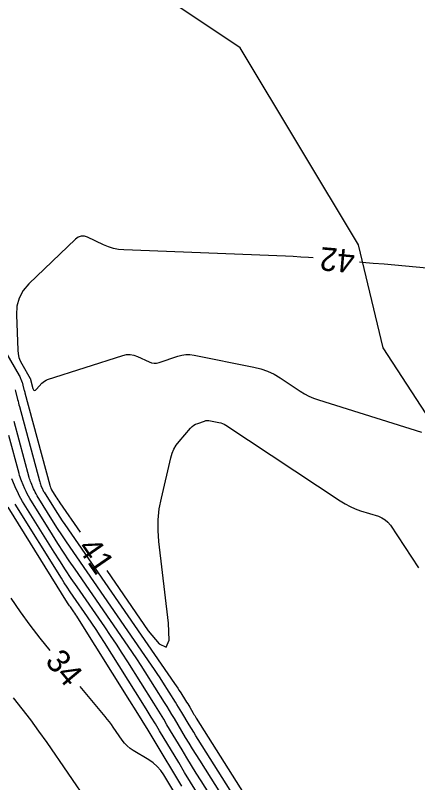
# Model space of a CAD drawing. Extents: x 2384780 to 2405861, y 547869 to 573706.
# Drawn here: x 2390159.8 to 2390194.3, y 552546.2 to 552612 of the extents above; entities that cross this region are included whole.
import ezdxf

# ---------------------------------------------------------------- set-up
doc = ezdxf.new("R2010")
doc.units = 0
for name, color, linetype in [('Old_Level_60', 7, 'Continuous'), ('Old_Level_61', 7, 'Continuous'), ('Prop Buffer Zone 1', 7, 'Continuous')]:
    doc.layers.add(name, color=color, linetype=linetype)

msp = doc.modelspace()

# ---------------------------------------------------------------- linework, layer by layer
at = {"layer": 'Old_Level_60'}
for points in [[(2390185.347, 552591.19075), (2390184.93425, 552591.22525), (2390184.28175, 552591.27175), (2390183.62875, 552591.30975), (2390182.97525, 552591.3395), (2390169.12375, 552591.88375), (2390168.6695, 552591.9245), (2390168.22625, 552592.01), (2390167.794, 552592.14075), (2390167.373, 552592.31625), (2390166.016, 552592.96375), (2390165.73275, 552593.05725), (2390165.46375, 552593.06), (2390165.20975, 552592.9725), (2390164.97, 552592.7945), (2390160.9855, 552588.962), (2390160.49475, 552588.38875), (2390160.15225, 552587.75525), (2390159.9585, 552587.062), (2390159.913, 552586.3085), (2390160.02425, 552583.2775), (2390160.054, 552582.9705), (2390160.12, 552582.674), (2390160.2225, 552582.388), (2390160.3615, 552582.1125), (2390161.09225, 552580.85675), (2390161.0935, 552580.8545), (2390161.09475, 552580.852), (2390161.09575, 552580.8495), (2390161.09675, 552580.847)], [(2390196.93, 552590.1435), (2390192.3505, 552590.56), (2390191.4195, 552590.6445), (2390190.48875, 552590.72875), (2390189.55775, 552590.81275), (2390189.331, 552590.83325)], [(2390156.6105, 552587.202), (2390160.15525, 552581.11), (2390160.197, 552581.034), (2390160.2355, 552580.9565), (2390160.27025, 552580.87725), (2390160.30175, 552580.7965), (2390160.3985, 552580.5295), (2390160.41825, 552580.47225), (2390160.43675, 552580.41425), (2390160.45375, 552580.356), (2390160.469, 552580.297), (2390160.5585, 552579.93525), (2390160.57775, 552579.85775), (2390160.5975, 552579.78025), (2390160.61775, 552579.703), (2390160.63825, 552579.62575), (2390162.76475, 552571.72775), (2390162.77625, 552571.68725), (2390162.78925, 552571.64725), (2390162.80375, 552571.60775), (2390162.8195, 552571.56875), (2390162.87325, 552571.44175), (2390162.88525, 552571.41475), (2390162.89825, 552571.38825), (2390162.91225, 552571.3625), (2390162.9275, 552571.337), (2390163.302, 552570.736), (2390163.383, 552570.60775), (2390163.4655, 552570.48025), (2390163.5495, 552570.354), (2390163.635, 552570.22875), (2390165.38375, 552567.69875)], [(2390161.09675, 552580.847), (2390161.10125, 552580.835), (2390161.1025, 552580.83125), (2390161.1035, 552580.8275), (2390161.10475, 552580.82375), (2390161.10575, 552580.82), (2390161.10925, 552580.8055), (2390161.11, 552580.80225), (2390161.11075, 552580.799), (2390161.11175, 552580.796), (2390161.1125, 552580.79275), (2390161.32025, 552580.02175), (2390161.3735, 552579.893), (2390161.44425, 552579.8375), (2390161.5325, 552579.855), (2390161.63825, 552579.9455), (2390162.1025, 552580.46075), (2390162.20725, 552580.56325), (2390162.3225, 552580.64925), (2390162.44825, 552580.719), (2390162.5845, 552580.7725), (2390169.039, 552582.844), (2390169.35725, 552582.91575), (2390169.6715, 552582.92575), (2390169.9815, 552582.87375), (2390170.2875, 552582.75975), (2390171.27975, 552582.2865), (2390171.49375, 552582.20725), (2390171.71025, 552582.172), (2390171.9295, 552582.18125), (2390172.15125, 552582.23475), (2390173.74825, 552582.77625), (2390174.092, 552582.869), (2390174.43875, 552582.915), (2390174.7885, 552582.91425), (2390175.1415, 552582.86675), (2390180.26, 552581.8455), (2390180.86125, 552581.6955), (2390181.4395, 552581.48975), (2390181.99475, 552581.2285), (2390182.52725, 552580.91175), (2390184.229, 552579.786), (2390184.60025, 552579.5585), (2390184.9845, 552579.3585), (2390185.382, 552579.186), (2390185.7925, 552579.041), (2390194.6295, 552576.2575)], [(2390186.80025, 552532.0425), (2390175.50075, 552549.93025), (2390175.3015, 552550.24775), (2390175.104, 552550.56625), (2390174.90825, 552550.886), (2390174.714, 552551.2065), (2390174.083, 552552.256), (2390173.947, 552552.4805), (2390173.81025, 552552.70425), (2390173.672, 552552.92725), (2390173.53275, 552553.14975), (2390172.45525, 552554.86), (2390172.2225, 552555.22525), (2390171.98575, 552555.588), (2390171.74525, 552555.94825), (2390171.50075, 552556.30575), (2390164.51025, 552566.4185), (2390164.14775, 552566.9495), (2390163.79175, 552567.48475), (2390163.442, 552568.02425), (2390163.099, 552568.568), (2390161.69075, 552570.828), (2390161.6045, 552570.973), (2390161.524, 552571.121), (2390161.4495, 552571.27175), (2390161.38075, 552571.426), (2390161.16575, 552571.934), (2390161.12175, 552572.04375), (2390161.08125, 552572.1545), (2390161.045, 552572.26675), (2390161.01225, 552572.38025), (2390159.71725, 552577.1905)], [(2390167.65825, 552564.4085), (2390171.2155, 552559.2625), (2390172.139, 552558.12375), (2390172.73525, 552557.853), (2390173.00375, 552558.45), (2390172.94525, 552559.915), (2390172.1255, 552566.9135), (2390172.0565, 552567.84275), (2390172.068, 552568.76775), (2390172.16, 552569.688), (2390172.33225, 552570.604), (2390173.14125, 552574.0815), (2390173.25425, 552574.4635), (2390173.41075, 552574.82325), (2390173.61025, 552575.16125), (2390173.85325, 552575.477), (2390174.83975, 552576.61275), (2390174.971, 552576.7455), (2390175.116, 552576.8575), (2390175.27475, 552576.94925), (2390175.44725, 552577.02025), (2390176.03325, 552577.219), (2390176.1595, 552577.253), (2390176.28675, 552577.27), (2390176.415, 552577.26975), (2390176.5445, 552577.25225), (2390177.27175, 552577.10725), (2390177.4245, 552577.069), (2390177.57175, 552577.01675), (2390177.713, 552576.95025), (2390177.8485, 552576.86975), (2390187.6675, 552570.375), (2390188.082, 552570.121), (2390188.51125, 552569.89775), (2390188.955, 552569.705), (2390189.41325, 552569.543), (2390190.9345, 552569.064), (2390191.24325, 552568.9385), (2390191.5175, 552568.76725), (2390191.7575, 552568.55075), (2390191.96325, 552568.28825), (2390194.36975, 552564.6465)], [(2390184.28675, 552534.452), (2390175.6225, 552548.16825), (2390175.31675, 552548.655), (2390175.01375, 552549.1435), (2390174.7135, 552549.6335), (2390174.416, 552550.12525), (2390173.44825, 552551.73425), (2390173.24, 552552.0785), (2390173.03, 552552.42175), (2390172.81825, 552552.76375), (2390172.6045, 552553.10475), (2390170.9525, 552555.72725), (2390170.5955, 552556.2875), (2390170.2325, 552556.8435), (2390169.86375, 552557.39575), (2390169.489, 552557.94425), (2390164.94275, 552564.52075), (2390164.44425, 552565.251), (2390163.95475, 552565.987), (2390163.474, 552566.72875), (2390163.002, 552567.47625), (2390161.066, 552570.58425), (2390160.94725, 552570.7835), (2390160.8365, 552570.987), (2390160.73375, 552571.1945), (2390160.63925, 552571.4065), (2390160.344, 552572.10525), (2390160.28325, 552572.25575), (2390160.22775, 552572.40825), (2390160.17775, 552572.5625), (2390160.13275, 552572.71875), (2390159.252, 552575.99025)], [(2390181.77875, 552536.8525), (2390175.744, 552546.40625), (2390175.332, 552547.0625), (2390174.92375, 552547.72075), (2390174.519, 552548.38125), (2390174.11775, 552549.044), (2390172.8135, 552551.2125), (2390172.53275, 552551.6765), (2390172.24975, 552552.139), (2390171.96425, 552552.60025), (2390171.6765, 552553.05975), (2390169.4495, 552556.5945), (2390168.9685, 552557.3495), (2390168.47925, 552558.099), (2390167.98225, 552558.8435), (2390167.477, 552559.5825), (2390165.11, 552563.00675), (2390164.607, 552563.7435), (2390164.11325, 552564.486), (2390163.62825, 552565.2345), (2390163.152, 552565.98875), (2390160.441, 552570.3405), (2390160.28975, 552570.594), (2390160.149, 552570.853), (2390160.01825, 552571.11725), (2390159.898, 552571.38675), (2390159.522, 552572.27625)], [(2390175.34725, 552545.46975), (2390174.8335, 552546.298), (2390174.32425, 552547.129), (2390173.81975, 552547.96275), (2390172.17875, 552550.691), (2390171.82575, 552551.27475), (2390171.4695, 552551.8565), (2390171.1105, 552552.4365), (2390170.74825, 552553.01475), (2390167.447, 552558.25525), (2390167.09375, 552558.8095), (2390166.7345, 552559.36), (2390166.36925, 552559.90675), (2390165.99825, 552560.4495), (2390164.777, 552562.21625), (2390164.5175, 552562.59625), (2390164.26275, 552562.9795), (2390164.0125, 552563.3655), (2390163.767, 552563.75475), (2390159.816, 552570.09675)], [(2390162.8025, 552557.56125), (2390161.946, 552558.616), (2390161.08675, 552559.7335), (2390160.257, 552560.873), (2390159.457, 552562.035)], [(2390174.437, 552543.7825), (2390172.55625, 552546.9095), (2390172.29125, 552547.29575), (2390171.9855, 552547.641), (2390171.63925, 552547.94525), (2390171.252, 552548.2085), (2390169.92025, 552549.002), (2390169.647, 552549.185), (2390169.398, 552549.39375), (2390169.17325, 552549.6285), (2390168.97275, 552549.889), (2390168.21375, 552550.98975), (2390168.0485, 552551.22375), (2390167.878, 552551.45375), (2390167.7025, 552551.67975), (2390167.5215, 552551.90175), (2390165.36375, 552554.489)], [(2390166.158, 552544.43575), (2390162.533, 552549.695), (2390161.84375, 552550.6705), (2390161.133, 552551.6295), (2390160.4005, 552552.572), (2390159.646, 552553.49775)]]:
    msp.add_lwpolyline(points, dxfattribs=at)
at = {"layer": 'Old_Level_61'}
for points in [[(2390159.803, 552579.88675), (2390159.833, 552579.77175), (2390160.00775, 552579.06425), (2390160.04575, 552578.91275), (2390160.08425, 552578.7615), (2390160.12375, 552578.61025), (2390160.164, 552578.45925), (2390161.87525, 552572.103), (2390161.9045, 552572.00175), (2390161.937, 552571.9015), (2390161.973, 552571.8025), (2390162.01225, 552571.70475), (2390162.14675, 552571.387), (2390162.17675, 552571.31975), (2390162.20925, 552571.25375), (2390162.2445, 552571.189), (2390162.28225, 552571.1255), (2390163.21925, 552569.62175), (2390163.42175, 552569.30075), (2390163.62825, 552568.98225), (2390163.8385, 552568.66625), (2390164.0525, 552568.35275), (2390173.47075, 552554.728), (2390173.60575, 552554.53075), (2390173.73825, 552554.33225), (2390173.86875, 552554.132), (2390173.99725, 552553.93075), (2390174.41325, 552553.2705), (2390174.502, 552553.12875), (2390174.59, 552552.9865), (2390174.67725, 552552.844), (2390174.76375, 552552.70075), (2390175.064, 552552.202), (2390175.1285, 552552.09525), (2390175.19375, 552551.98875), (2390175.2595, 552551.88275), (2390175.32575, 552551.777), (2390187.172, 552533.0235)], [(2390174.08675, 552545.94175), (2390171.7135, 552549.8875), (2390171.203, 552550.7315), (2390170.688, 552551.573), (2390170.1685, 552552.412), (2390169.64475, 552553.248), (2390165.1615, 552560.36475), (2390165.0785, 552560.495), (2390164.99425, 552560.62425), (2390164.9085, 552560.7525), (2390164.8215, 552560.88), (2390164.53475, 552561.29475), (2390164.47375, 552561.384), (2390164.414, 552561.474), (2390164.35525, 552561.5645), (2390164.2975, 552561.656), (2390159.191, 552569.85275)]]:
    msp.add_lwpolyline(points, dxfattribs=at)
at = {"layer": 'Prop Buffer Zone 1'}
msp.add_lwpolyline([(2390210.6125, 552552.38891), (2390200.7605, 552569.072), (2390191.3385, 552583.49775), (2390189.246, 552592.321), (2390179.0925, 552609.1755), (2390155.14375, 552625.17875), (2390132.83325, 552637.338)], dxfattribs=at)

# ---------------------------------------------------------------- texts
at = {"layer": 'Old_Level_60'}
for s, rotation, p in [('42', 174.8732917, (2390188.98875, 552591.86875)), ('41', 304.655, (2390165.08975, 552566.3655)), ('34', 309.8178889, (2390162.29625, 552556.60625))]:
    msp.add_text(s, height=2, rotation=rotation, dxfattribs=at).set_placement(p)

doc.saveas('drawing.dxf')
